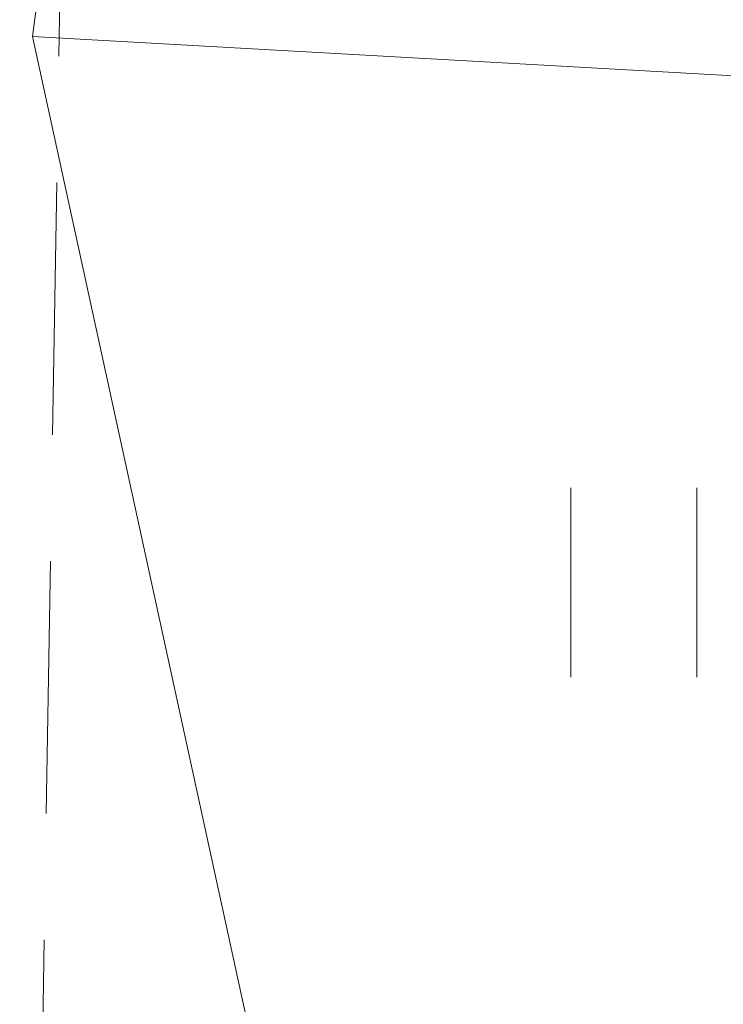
# Model space of a CAD drawing. Header units: metres. Extents: x 5504996 to 5514259, y 5943254 to 5951281.
# Tile 311 of 656: x 5509696.87 to 5509699.66, y 5948016.42 to 5948020.32. Entities that reach past the tile are written whole.
import ezdxf

# ---------------------------------------------------------------- set-up
doc = ezdxf.new("R2010")
doc.units = ezdxf.units.M
doc.linetypes.add('L_0_04', pattern=[1.5, 1, -0.5])
doc.layers.get('0').update_dxf_attribs({"linetype": 'CONTINUOUS', "lineweight": 18, "true_color": 0x000000})
for name, color, linetype, lineweight, true_color in [('GES_PrzewodElektroenergetyczny', 1, 'CONTINUOUS', 18, 0xff0000), ('KR_ObiektKarto', 7, 'CONTINUOUS', 18, 0x000000), ('OT_ZagospodarowanieTerenu', 7, 'CONTINUOUS', 18, 0x000000)]:
    doc.layers.add(name, color=color, linetype=linetype, lineweight=lineweight, true_color=true_color)

# ---------------------------------------------------------------- blocks, each defined once
blk = doc.blocks.new('OTZT_S')
at = {"color": 0, "linetype": 'Continuous', "lineweight": 18, "flags": 128}
for points in [[(-0.5, -0.75), (-0.5, 0.75)], [(0.5, 0.75), (0.5, -0.75)]]:
    blk.add_lwpolyline(points, dxfattribs=at)

msp = doc.modelspace()

# ---------------------------------------------------------------- linework, layer by layer
at = {"layer": 'GES_PrzewodElektroenergetyczny', "color": 1, "linetype": 'Continuous', "lineweight": 18, "true_color": 0xff0000, "flags": 128}
for points in [[(5509697.2, 5948022.37), (5509696.92, 5948020.25)], [(5509702.46, 5947972.82), (5509700.47, 5947999.04), (5509699.9, 5948006.6), (5509699.38, 5948008.97), (5509696.92, 5948020.25)], [(5509696.92, 5948020.25), (5509711.19, 5948019.45), (5509715.05, 5948015.53), (5509715, 5948011.29), (5509714.99, 5948009.77)]]:
    msp.add_lwpolyline(points, dxfattribs=at)
at = {"layer": 'OT_ZagospodarowanieTerenu', "color": 18, "linetype": 'L_0_04', "lineweight": 18, "true_color": 0x000000, "flags": 128}
msp.add_lwpolyline([(5509705.44, 5948021.15), (5509710.9, 5948021.09), (5509730.85, 5948021.07), (5509729.71, 5947990.25), (5509728.86, 5947967.36), (5509702.35, 5947965.54), (5509702.46, 5947972.82), (5509696.24, 5947972.91), (5509697.04, 5948021.11)], close=True, dxfattribs=at)

# ---------------------------------------------------------------- block references
at = {"layer": 'KR_ObiektKarto', "linetype": 'Continuous', "xscale": 0.5, "yscale": 0.5, "zscale": 0.5}
msp.add_blockref('OTZT_S', (5509699.3025, 5948018.0875), dxfattribs=at)
msp.add_blockref('OTZT_S', (5509699.3025, 5948018.0875), dxfattribs=at)

doc.saveas('drawing.dxf')
